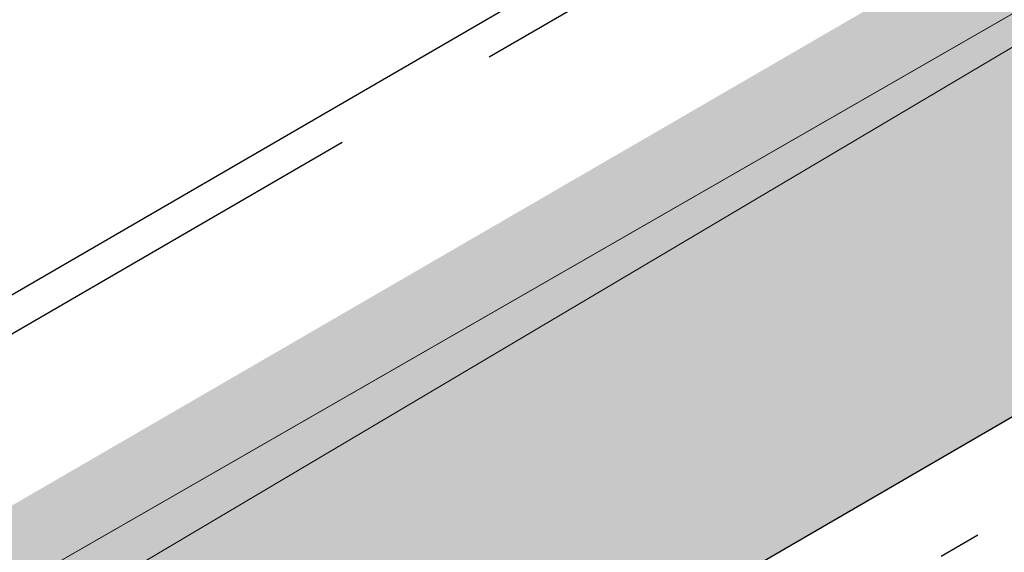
# Model space of a CAD drawing. Header units: metres. Extents: x 163628 to 167855, y 402678 to 405435.
# Tile 467 of 656: x 167389.08 to 167391.4, y 404858.1 to 404859.35. Entities that reach past the tile are written whole.
import ezdxf

# ---------------------------------------------------------------- set-up
doc = ezdxf.new("R2010")
doc.units = ezdxf.units.M
doc.linetypes.add('X-CA190022.004-UO-DWM_Snelfietsroute$0$VH-GELEIDEBAND_50X200', pattern=[8, 4, -2, 0, -2])
doc.linetypes.add('X-CA190022.004-UO-DWM_Snelfietsroute$0$VH-OPSLUITBAND_80X200', pattern=[14, 8, -2, 2, -2])
for name, color, linetype, lineweight in [('X-CA190022.004-UO-BGT_Ondergrond$0$GE_316_WGDFietspad_Vlak_GEM', 253, 'Continuous', 9), ('X-CA190022.004-UO-BGT_Ondergrond$0$GE_479_BTDGroenvoorziening_grasenkruida_GEM', 253, 'Continuous', 9), ('X-CA190022.004-UO-DTM inmeting$0$B-WE-VH-VERHARDING_ASFALT-G', 246, 'Continuous', 0), ('X-CA190022.004-UO-DWM_Snelfietsroute$0$N-WE-VH-KANTOPSLUITING_ACHTERKANTBAND-G', 125, 'Continuous', 25), ('X-CA190022.004-UO-DWM_Snelfietsroute$0$N-WE-VH-KANTOPSLUITING_GELEIDEBAND_50X200-G', 125, 'X-CA190022.004-UO-DWM_Snelfietsroute$0$VH-GELEIDEBAND_50X200', 25), ('X-CA190022.004-UO-DWM_Snelfietsroute$0$N-WE-VH-KANTOPSLUITING_OPSLUITBAND_80X200-G', 125, 'X-CA190022.004-UO-DWM_Snelfietsroute$0$VH-OPSLUITBAND_80X200', 25)]:
    doc.layers.add(name, color=color, linetype=linetype, lineweight=lineweight)
doc.layers.add('X-CA190022.004-UO-KL_Wenstracé_v0.3$0$N-WE-KL-TRACE_WENSTRACE-G 1.0m', color=74, linetype='Continuous', lineweight=35, transparency=0.6)

msp = doc.modelspace()

# ---------------------------------------------------------------- linework, layer by layer
at = {"layer": 'X-CA190022.004-UO-BGT_Ondergrond$0$GE_316_WGDFietspad_Vlak_GEM', "flags": 128}
msp.add_lwpolyline([(167368.981, 404846.466), (167381.557, 404853.698), (167382.306, 404854.129), (167386.437, 404856.505), (167387.316, 404857.01), (167388.203, 404857.52), (167398.04, 404863.177)], dxfattribs=at)
at = {"layer": 'X-CA190022.004-UO-BGT_Ondergrond$0$GE_479_BTDGroenvoorziening_grasenkruida_GEM', "flags": 128}
msp.add_lwpolyline([(167398.04, 404863.177), (167388.203, 404857.52), (167387.316, 404857.01), (167386.457, 404858.513), (167404.185, 404870.05), (167404.019, 404872.416), (167404.15, 404872.347), (167405.442, 404871.835), (167408.223, 404871.146), (167411.392, 404872.393), (167413.819, 404874.138), (167415.221, 404876.379), (167415.156, 404880.274), (167414.836, 404885.141), (167414.618, 404889.075), (167414.781, 404894.281), (167415.895, 404899.11), (167418.121, 404903.623), (167421.793, 404909.346), (167425.691, 404914.648), (167430.241, 404920.627), (167433.288, 404926.385), (167435.746, 404932.159)], dxfattribs=at)
at = {"layer": 'X-CA190022.004-UO-DTM inmeting$0$B-WE-VH-VERHARDING_ASFALT-G'}
msp.add_polyline3d([(167413.376, 404870.576, 9.069), (167409.294, 404868.793, 9.051), (167402.946, 404865.807, 9.04), (167397.19, 404862.576, 9.045), (167392.231, 404859.773, 9.029), (167387.419, 404856.919, 9.034), (167386.497, 404856.528, 9.036), (167382.221, 404854.07, 9.037), (167381.527, 404853.671, 9.03), (167374.765, 404849.697, 9.029), (167368.935, 404846.429, 9.02)], dxfattribs=at)
at = {"layer": 'X-CA190022.004-UO-DWM_Snelfietsroute$0$N-WE-VH-KANTOPSLUITING_ACHTERKANTBAND-G', "ltscale": 0.2, "flags": 128}
for points in [[(167381.5817, 404855.2899), (167381.9832, 404854.598), (167393.9345, 404861.5344)], [(167319.5226, 404816.7296), (167321.4679, 404817.8427), (167322.3338, 404818.3399), (167323.1993, 404818.8378), (167324.0645, 404819.3362), (167324.9294, 404819.8352), (167325.7939, 404820.3348), (167326.6581, 404820.835), (167327.5219, 404821.3358), (167327.7272, 404821.455), (167394.6523, 404860.2976)]]:
    msp.add_lwpolyline(points, dxfattribs=at)
at = {"layer": 'X-CA190022.004-UO-DWM_Snelfietsroute$0$N-WE-VH-KANTOPSLUITING_GELEIDEBAND_50X200-G', "ltscale": 0.2, "flags": 128}
msp.add_lwpolyline([(167319.6226, 404816.5564), (167321.5674, 404817.6692), (167322.4334, 404818.1665), (167323.299, 404818.6644), (167324.1643, 404819.1629), (167325.0293, 404819.662), (167325.894, 404820.1617), (167326.7583, 404820.6619), (167327.6222, 404821.1628), (167327.8276, 404821.282), (167394.7527, 404860.1246)], dxfattribs=at)
at = {"layer": 'X-CA190022.004-UO-DWM_Snelfietsroute$0$N-WE-VH-KANTOPSLUITING_OPSLUITBAND_80X200-G', "ltscale": 0.2, "flags": 128}
msp.add_lwpolyline([(167381.5125, 404855.2497), (167381.9542, 404854.4886), (167393.9746, 404861.4652)], dxfattribs=at)
at = {"layer": 'X-CA190022.004-UO-KL_Wenstracé_v0.3$0$N-WE-KL-TRACE_WENSTRACE-G 1.0m', "ltscale": 0.2, "const_width": 1, "flags": 128}
msp.add_lwpolyline([(167387.3651, 404856.6463), (167390.3606, 404858.3849), (167390.4072, 404858.4119), (167391.0252, 404858.7705), (167394.601, 404860.8459), (167394.7266, 404860.9189), (167395.5654, 404861.4134), (167396.3978, 404861.9156), (167397.225, 404862.4264), (167398.0469, 404862.9457), (167398.8634, 404863.4734), (167399.6744, 404864.0095), (167400.4802, 404864.5542), (167401.0822, 404864.9691), (167401.2785, 404865.1058), (167402.0736, 404865.6675), (167402.8618, 404866.2366), (167403.6444, 404866.8139), (167404.3135, 404867.3175), (167404.4193, 404867.398), (167405.1908, 404867.9921), (167405.9549, 404868.5931)], dxfattribs=at)

doc.saveas('drawing.dxf')
